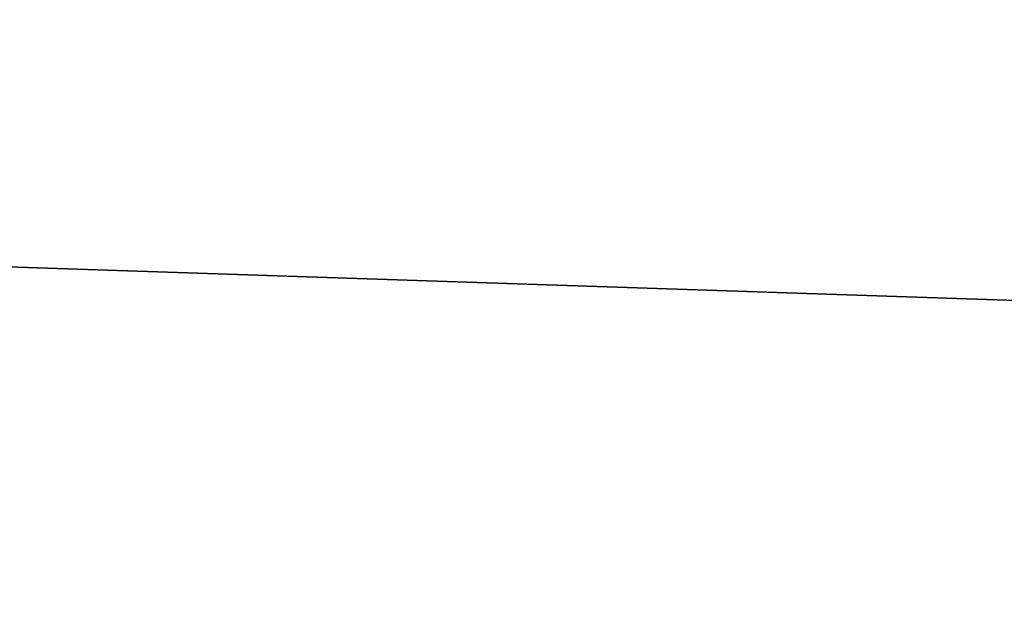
# Model space of a CAD drawing. Header units: millimetres. Extents: x -522 to 188, y -54 to 63.
# Tile 418 of 656: x -4.021681 to -4.020899, y -36.799521 to -36.799042. Entities that reach past the tile are written whole.
import ezdxf

# ---------------------------------------------------------------- set-up
doc = ezdxf.new("R2010")
doc.units = ezdxf.units.MM
doc.header["$LTSCALE"] = 65.185185
for name, color, linetype in [('1', 7, 'CONTINUOUS'), ('2', 7, 'CONTINUOUS'), ('8', 7, 'CONTINUOUS'), ('9', 7, 'CONTINUOUS')]:
    doc.layers.add(name, color=color, linetype=linetype)

msp = doc.modelspace()

# ---------------------------------------------------------------- linework, layer by layer
at = {"layer": '1', "color": 7, "linetype": 'CONTINUOUS'}
for points in [[(-4.17877502, -36.8, -12.3100676), (-3.36464759, 23, -12.55703574), (-3.3647088, -36.8, -12.55701722), (-4.17877502, -36.8, -12.3100676)], [(-4.17871305, 23, -12.31009168), (-3.36464759, 23, -12.55703574), (-4.17877502, -36.8, -12.3100676), (-4.17871305, 23, -12.31009168)]]:
    msp.add_3dface(points, dxfattribs=at)
at = {"layer": '2', "color": 7, "linetype": 'CONTINUOUS'}
for points in [[(-3.3647088, -36.8, 12.55701722), (-4.17871305, 23, 12.31009168), (-4.17877502, -36.8, 12.3100676), (-3.3647088, -36.8, 12.55701722)], [(-3.36464759, 23, 12.55703574), (-4.17871305, 23, 12.31009168), (-3.3647088, -36.8, 12.55701722), (-3.36464759, 23, 12.55703574)]]:
    msp.add_3dface(points, dxfattribs=at)
at = {"layer": '8', "color": 3, "linetype": 'CONTINUOUS'}
for points in [[(-3.99888301, -36.8, -10.13996713), (-4.34276162, -36.8, -9.99751209), (-4.2173768, -36.79270887, -10.18164828), (-3.99888301, -36.8, -10.13996713)], [(-3.54243542, -36.79270887, -10.43567823), (-3.99888301, -36.8, -10.13996713), (-4.2173768, -36.79270887, -10.18164828), (-3.54243542, -36.79270887, -10.43567823)]]:
    msp.add_3dface(points, dxfattribs=at)
at = {"layer": '9', "color": 3, "linetype": 'CONTINUOUS'}
for points in [[(-4.34276078, -36.8, 9.99751245), (-3.99888216, -36.8, 10.13996747), (-4.2173768, -36.79270887, 10.18164828), (-4.34276078, -36.8, 9.99751245)], [(-3.99888216, -36.8, 10.13996747), (-3.65037901, -36.8, 10.27056789), (-4.2173768, -36.79270887, 10.18164828), (-3.99888216, -36.8, 10.13996747)], [(-4.2173768, -36.79270887, 10.18164828), (-3.65037901, -36.8, 10.27056789), (-3.54243542, -36.79270887, 10.43567823), (-4.2173768, -36.79270887, 10.18164828)]]:
    msp.add_3dface(points, dxfattribs=at)

doc.saveas('drawing.dxf')
